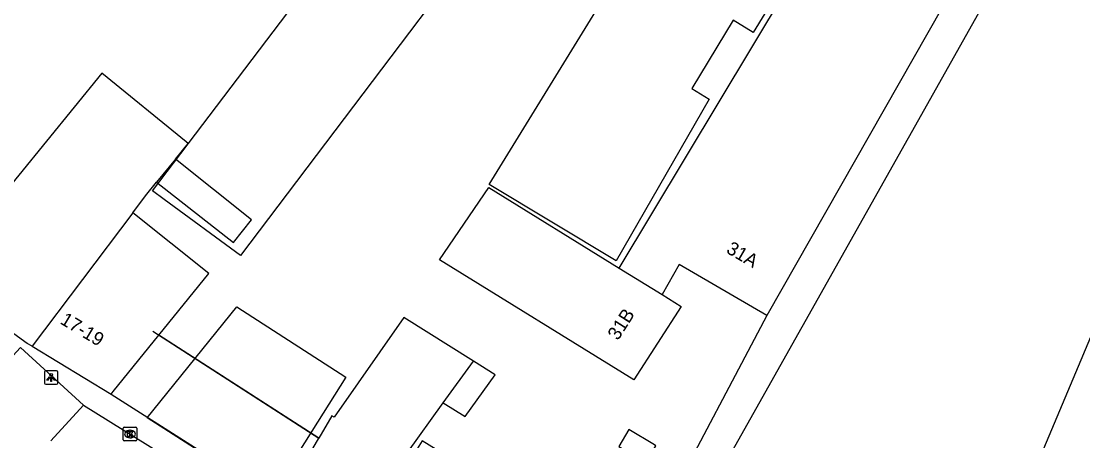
# Model space of a CAD drawing. Extents: x 160664 to 161506, y 382245 to 383288.
# Drawn here: x 160959 to 161037.8, y 383144.6 to 383175.8 of the extents above; entities that cross this region are included whole.
import ezdxf

# ---------------------------------------------------------------- set-up
doc = ezdxf.new("R2010")
doc.units = 0
for name, color, linetype in [('IMGEO_Hek', 7, 'Continuous'), ('IMGEO_Kolk', 7, 'Continuous'), ('IMGEO_Lichtpunt', 7, 'Continuous'), ('IMGEO_Pand', 7, 'Continuous'), ('IMGEO_Pand_nummerreeks', 7, 'Continuous'), ('IMGEO_Pand_vergunning_verleend', 7, 'Continuous'), ('IMGEO_Parkeervlak_open', 7, 'Continuous'), ('IMGEO_Rijbaan_lokaal_open', 7, 'Continuous'), ('IMGEO_Voetpad_open', 7, 'Continuous')]:
    doc.layers.add(name, color=color, linetype=linetype)

msp = doc.modelspace()

# ---------------------------------------------------------------- linework, layer by layer
at = {"layer": 'IMGEO_Hek'}
msp.add_lwpolyline([(160968.817, 383152.741), (160981.122, 383144.798)], dxfattribs=at)
at = {"layer": 'IMGEO_Kolk'}
for p, q in [((160966.688, 383145.614), (160967.54, 383145.614)), ((160966.613, 383144.688), (160966.613, 383145.54)), ((160967.124, 383144.834), (160967.099, 383144.834)), ((160967.101, 383145.394), (160967.126, 383145.394)), ((160967.614, 383145.54), (160967.614, 383144.688)), ((160967.54, 383144.614), (160966.688, 383144.614))]:
    msp.add_line(p, q, dxfattribs=at)
for points in [[(160966.688, 383145.614), (160967.54, 383145.614)], [(160966.613, 383144.688), (160966.613, 383145.54)], [(160966.934, 383145.314), (160967.057, 383145.314), (160967.057, 383145.163), (160967.187, 383145.314), (160967.351, 383145.314), (160967.205, 383145.163), (160967.358, 383144.914), (160967.206, 383144.914), (160967.121, 383145.078), (160967.057, 383145.011), (160967.057, 383144.914), (160966.934, 383144.914), (160966.934, 383145.314)], [(160967.614, 383145.54), (160967.614, 383144.688)], [(160967.54, 383144.614), (160966.688, 383144.614)]]:
    msp.add_lwpolyline(points, dxfattribs=at)
for centre, start, end in [((160966.69, 383145.538), 91.55205, 178.44795), ((160966.69, 383145.538), 91.55205, 178.44795), ((160967.538, 383145.538), 1.55205, 88.44795), ((160967.538, 383145.538), 1.55205, 88.44795), ((160966.69, 383144.69), 181.55205, 268.44795), ((160966.69, 383144.69), 181.55205, 268.44795), ((160967.538, 383144.69), 271.55205, 358.44795), ((160967.538, 383144.69), 271.55205, 358.44795)]:
    msp.add_arc(centre, 0.0765, start, end, dxfattribs=at)
for centre, major_axis, ratio, start_param, end_param in [((160967.1, 383145.114), (-0.387, 0.002), 0.722429, 4.712389, 7.853982), ((160967.125, 383145.114), (-0.39, 0.002), 0.717154, 1.570796, 4.712389)]:
    msp.add_ellipse(centre, major_axis=major_axis, ratio=ratio, start_param=start_param, end_param=end_param, dxfattribs=at)
at = {"layer": 'IMGEO_Lichtpunt'}
for p, q in [((160960.761, 383149.707), (160960.761, 383148.9)), ((160960.761, 383149.707), (160960.761, 383148.9)), ((160961.663, 383149.802), (160960.855, 383149.802)), ((160961.663, 383149.802), (160960.855, 383149.802)), ((160961.757, 383148.9), (160961.757, 383149.707)), ((160961.757, 383148.9), (160961.757, 383149.707)), ((160960.855, 383148.806), (160961.663, 383148.806)), ((160960.855, 383148.806), (160961.663, 383148.806))]:
    msp.add_line(p, q, dxfattribs=at)
for points in [[(160961.135, 383149.371), (160961.174, 383149.343), (160960.986, 383149.081), (160960.948, 383149.108), (160961.135, 383149.371)], [(160961.237, 383149.323), (160961.284, 383149.323), (160961.284, 383149.001), (160961.237, 383149.001), (160961.237, 383149.323)], [(160961.347, 383149.343), (160961.385, 383149.37), (160961.572, 383149.108), (160961.533, 383149.08), (160961.347, 383149.343)]]:
    msp.add_lwpolyline(points, dxfattribs=at)
msp.add_circle((160961.26, 383149.505), 0.0994, dxfattribs=at)
for centre, start, end in [((160960.855, 383149.707), 90, 180), ((160960.855, 383149.707), 90, 180), ((160961.663, 383149.707), 0, 90), ((160961.663, 383149.707), 0, 90), ((160960.855, 383148.9), 180, 270), ((160960.855, 383148.9), 180, 270), ((160961.663, 383148.9), 270, 0), ((160961.663, 383148.9), 270, 360)]:
    msp.add_arc(centre, 0.0946, start, end, dxfattribs=at)
at = {"layer": 'IMGEO_Pand'}
for points in [[(161014.372, 383153.904), (161006.878, 383139.703), (161008.882, 383138.646), (161032.991, 383181.564), (161041.35, 383177.342), (161042.453, 383179.525), (161032.056, 383184.776), (161027.441, 383176.859)], [(161003.406, 383157.439), (161018.267, 383182.138), (161027.441, 383176.859)], [(161027.441, 383176.859), (161014.372, 383153.904)], [(161058.7, 383169.924), (161054.092, 383171.863), (161047.75, 383174.531), (161027.92, 383127.435), (161028.408, 383127.228), (161026.575, 383122.899), (161025.396, 383123.589)], [(160970.479, 383165.519), (160971.418, 383166.673), (160971.27, 383166.793), (160965.016, 383171.891), (160952.683, 383156.759)], [(160970.479, 383165.519), (160969.089, 383163.812)], [(160969.089, 383163.812), (160974.793, 383159.326), (160976.139, 383161.019), (160970.479, 383165.519)], [(160967.316, 383161.541), (160968.261, 383162.795), (160969.089, 383163.812)], [(161006.6, 383155.469), (161008.019, 383154.593), (161004.494, 383149.134), (160990.082, 383158.051), (160993.735, 383163.405), (161003.406, 383157.439)], [(160967.316, 383161.541), (160959.844, 383151.624)], [(160969.257, 383152.457), (160972.965, 383157.03), (160967.316, 383161.541)], [(161003.406, 383157.439), (161006.6, 383155.469)], [(161014.372, 383153.904), (161007.866, 383157.69), (161006.6, 383155.469)], [(160959.844, 383151.624), (160959.492, 383151.837), (160952.683, 383156.759)], [(160992.597, 383150.523), (160987.44, 383153.764), (160982.261, 383146.361), (160982.092, 383146.468), (160981.122, 383144.798)], [(160965.706, 383148.076), (160965.864, 383148.271), (160969.257, 383152.457)], [(160959.844, 383151.624), (160965.706, 383148.076)], [(160990.36, 383147.424), (160992.597, 383150.523)], [(160990.36, 383147.424), (160991.982, 383146.405), (160994.219, 383149.504), (160992.597, 383150.523)], [(160988.043, 383143.432), (160987.654, 383143.676), (160990.36, 383147.424)], [(161005.043, 383143.196), (161005.28, 383143.054), (161005.387, 383142.99), (161006.136, 383144.24), (161006.03, 383144.304), (161004.13, 383145.443), (161003.38, 383144.192), (161005.043, 383143.196)], [(160978.347, 383140.023), (160981.122, 383144.798)], [(160993.812, 383141.469), (160989.835, 383143.968), (160988.801, 383144.618), (160988.043, 383143.432)]]:
    msp.add_lwpolyline(points, dxfattribs=at)
at = {"layer": 'IMGEO_Pand_vergunning_verleend'}
for points in [[(160997.115, 383206.28), (161024.061, 383195.509), (161016.397, 383182.962), (161017.759, 383182.13), (161013.36, 383174.93), (161011.886, 383175.83), (161008.796, 383170.77), (161010.103, 383169.972), (161003.184, 383157.962), (160993.764, 383163.644), (161009.533, 383189.28), (161001.862, 383193.483), (160975.308, 383158.377), (160969.648, 383162.532), (160968.779, 383163.17), (160996.262, 383199.418), (160997.115, 383206.28)], [(160968.386, 383146.308), (160975.04, 383154.548), (160983.129, 383149.333), (160977.542, 383140.461), (160968.386, 383146.308)]]:
    msp.add_lwpolyline(points, dxfattribs=at)
at = {"layer": 'IMGEO_Parkeervlak_open'}
msp.add_lwpolyline([(160981.122, 383144.798), (160969.257, 383152.457)], dxfattribs=at)
at = {"layer": 'IMGEO_Rijbaan_lokaal_open'}
for points in [[(160961.243, 383144.612), (160963.665, 383147.263)], [(160963.665, 383147.263), (160999.105, 383125.196)]]:
    msp.add_lwpolyline(points, dxfattribs=at)
at = {"layer": 'IMGEO_Voetpad_open'}
for points in [[(160963.665, 383147.263), (160958.997, 383151.541), (160958.418, 383150.922)], [(160965.706, 383148.076), (160978.347, 383140.023)]]:
    msp.add_lwpolyline(points, dxfattribs=at)

# ---------------------------------------------------------------- texts
at = {"layer": 'IMGEO_Pand_nummerreeks'}
for s, rotation, p in [('31A', 329.80383, (161011.293, 383158.611)), ('31B', 57.48185, (161003.328, 383152.009)), ('17-19', 328.85401, (160961.86, 383153.351))]:
    msp.add_text(s, height=1, rotation=rotation, dxfattribs=at).set_placement(p)

doc.saveas('drawing.dxf')
